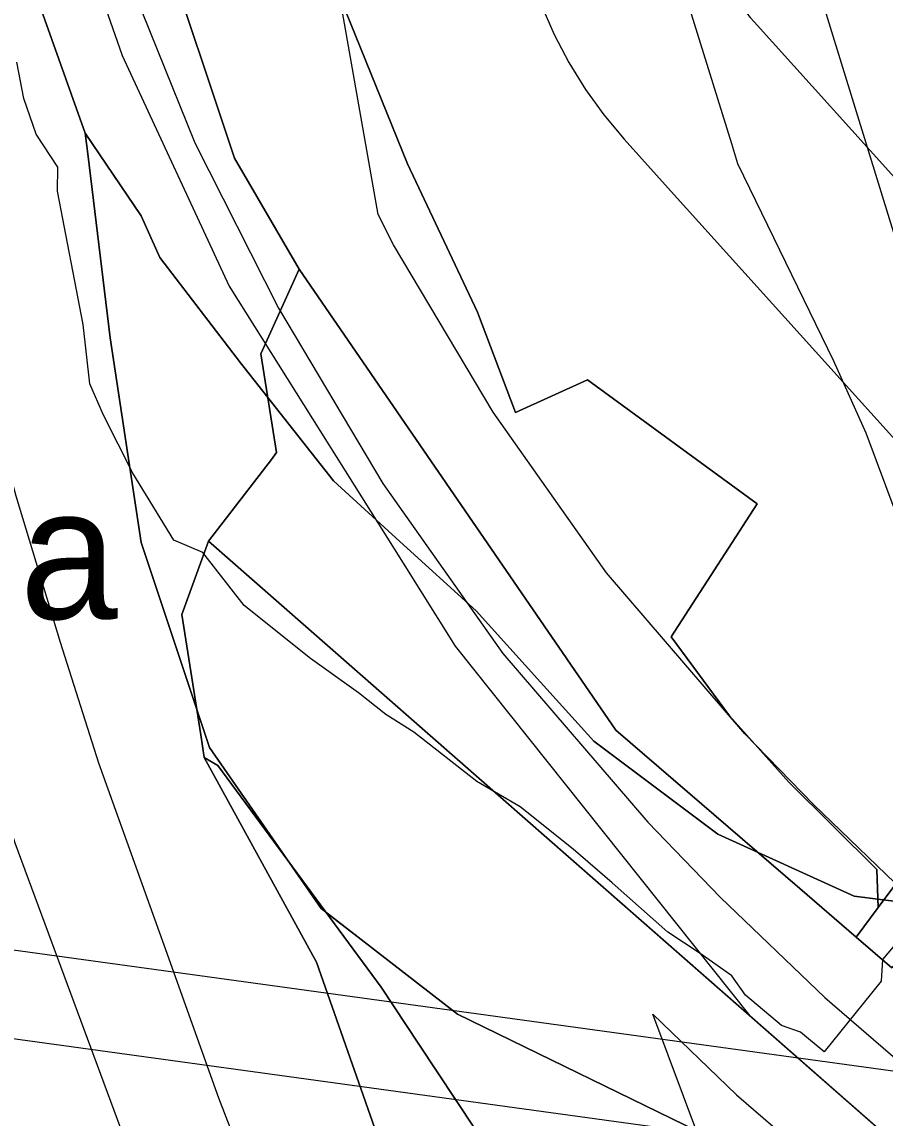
# Model space of a CAD drawing. Extents: x -690419 to -685080, y -987825 to -981190.
# Drawn here: x -686755.3 to -686656.7, y -986144.7 to -986019.4 of the extents above; entities that cross this region are included whole.
import ezdxf

# ---------------------------------------------------------------- set-up
doc = ezdxf.new("R2010")
doc.units = 0
for name, color, linetype in [('_Plochy změn ZASTAVITELNÉ (N) - popis', 7, 'Continuous'), ('_Polohopis reambulance', 7, 'Continuous'), ('BPEJ (S) - hranice', 7, 'Continuous'), ('BPEJ I-II ochrana', 7, 'Continuous'), ('Docházková izochrona VLAK (S)', 7, 'Continuous'), ('Elektro VN 35 nadzemní (S)', 7, 'Continuous'), ('Katastrální území (S) - hranice', 7, 'Continuous'), ('OP elektro VN (S)', 7, 'Continuous'), ('OP lesa 30 m (S)', 7, 'Continuous'), ('OP lesa 50 m (S)', 7, 'Continuous'), ('OP silnic (S)', 7, 'Continuous'), ('OP ČOV (S)', 7, 'Continuous'), ('Plochy dopravy silniční DS (S)', 7, 'Continuous'), ('Plochy smíšené nezastavěného území všeobecné MU (S)', 7, 'Continuous'), ('Plochy veřejná prostranství všeobecná PU (S)', 7, 'Continuous'), ('Plochy zemědělské všeobecné AU (S)', 7, 'Continuous'), ('Regulační bloky STABILIZOVANÉ (S)', 7, 'Continuous'), ('Silnice I třídy (S) - osa', 7, 'Continuous'), ('Silnice III třídy (S) - osa', 7, 'Continuous'), ('Spoje - komunikační vedení bez rozlišení provozovanál (S)', 7, 'Continuous'), ('Zábory hodnocené - plochy popis', 7, 'Continuous')]:
    doc.layers.add(name, color=color, linetype=linetype)

msp = doc.modelspace()

# ---------------------------------------------------------------- linework, layer by layer
at = {"layer": '_Polohopis reambulance'}
msp.add_line((-686723.61, -986047.67), (-686687.43, -986100.38), dxfattribs=at)
msp.add_lwpolyline([(-686753.71, -985783.82), (-686762.43, -985822.36), (-686766.19, -985866.73), (-686766.6, -985896.95), (-686765.46, -985930.88), (-686759.95, -985970.32), (-686753.65, -985995.23), (-686743.85, -986023.26), (-686731.64, -986049.63), (-686711.74, -986081.28), (-686705.78, -986090.76), (-686672.14, -986133)], dxfattribs=at)
at = {"layer": 'BPEJ (S) - hranice'}
for points in [[(-686773.5, -985853.5), (-686766.5, -985867.5), (-686763.5, -985903.5), (-686765.5, -985966.5), (-686764.5, -985986.13), (-686759.55, -986000), (-686748.07, -986032.16), (-686747.78, -986034.51), (-686745.23, -986055.55), (-686741.69, -986078.94), (-686733.89, -986102.33), (-686721.13, -986120.76), (-686705.54, -986132.81), (-686676.48, -986146.99), (-686661.6, -986158.33), (-686656.17, -986163.52), (-686646.36, -986172.9), (-686624.5, -986197.5), (-686582, -986265)], [(-686654.16, -986120.1), (-686660.18, -986119.35), (-686675.77, -986112.26), (-686689.95, -986101.63), (-686696.04, -986094.9), (-686703.41, -986086.74), (-686712.11, -986078.8), (-686719.72, -986071.86), (-686730.35, -986058.39), (-686739.56, -986046.34), (-686741.7, -986041.59), (-686748.07, -986032.16), (-686759.55, -986000)], [(-686676.48, -986146.99), (-686705.54, -986132.81), (-686721.13, -986120.76), (-686733.89, -986102.33), (-686741.69, -986078.94), (-686745.23, -986055.55), (-686747.78, -986034.51), (-686748.07, -986032.16), (-686741.7, -986041.59), (-686739.56, -986046.34), (-686730.35, -986058.39), (-686719.72, -986071.86), (-686712.11, -986078.8), (-686703.41, -986086.74), (-686696.04, -986094.9), (-686689.95, -986101.63), (-686675.77, -986112.26), (-686660.18, -986119.35), (-686654.16, -986120.1)]]:
    msp.add_lwpolyline(points, dxfattribs=at)
at = {"layer": 'BPEJ I-II ochrana'}
for p, q in [((-686720.53, -986121.23), (-686714.25, -986129.74)), ((-686714.25, -986129.74), (-686709.96, -986136.23)), ((-686709.96, -986136.23), (-686703.59, -986145.86))]:
    msp.add_line(p, q, dxfattribs=at)
msp.add_lwpolyline([(-686633.84, -986186.99), (-686646.36, -986172.9), (-686656.17, -986163.52), (-686661.6, -986158.33), (-686676.48, -986146.99), (-686705.54, -986132.81), (-686720.53, -986121.23)], dxfattribs=at)
at = {"layer": 'Docházková izochrona VLAK (S)'}
msp.add_arc((-686398.38, -985456.12), 800, 77.86547, 344.11337, dxfattribs=at)
at = {"layer": 'Elektro VN 35 nadzemní (S)'}
msp.add_lwpolyline([(-687275.45, -985898.26), (-687173.96, -985956.32), (-687066.89, -986017.77), (-686980.25, -986067.56), (-686895.09, -986116.52), (-686611.26, -986155.55)], dxfattribs=at)
at = {"layer": 'Katastrální území (S) - hranice'}
for points in [[(-686697.28, -986196.44), (-686698.83, -986192.01), (-686714.74, -986146.55), (-686721.63, -986126.87), (-686734.48, -986103.49), (-686734.88, -986100.9), (-686737.03, -986087.16), (-686733.98, -986078.77), (-686726.79, -986069.45), (-686726.21, -986068.65), (-686727.99, -986057.35), (-686723.61, -986047.67), (-686731, -986034.99), (-686739.44, -986009.75), (-686747.55, -985981.18), (-686753.38, -985937.9), (-686754.66, -985884.07), (-686753.84, -985828.87)], [(-686739.44, -986009.75), (-686731, -986034.99), (-686723.61, -986047.67), (-686727.99, -986057.35), (-686726.21, -986068.65), (-686726.79, -986069.45), (-686733.98, -986078.77), (-686737.03, -986087.16), (-686734.88, -986100.9), (-686734.48, -986103.49), (-686721.63, -986126.87), (-686714.74, -986146.55), (-686698.83, -986192.01), (-686697.28, -986196.44), (-686706.41, -986194.81), (-686704.61, -986199.67), (-686703.45, -986202.79), (-686701.28, -986208.65), (-686700.56, -986210.6), (-686698.08, -986217.29), (-686693.87, -986213.32), (-686689.98, -986217.58), (-686665.99, -986301.77)]]:
    msp.add_lwpolyline(points, dxfattribs=at)
at = {"layer": 'OP elektro VN (S)'}
for points in [[(-686727.64, -985792.48), (-686728.05, -985792.89), (-686729, -985794.24), (-686729.72, -985795.73), (-686730.18, -985797.31), (-686730.37, -985798.95), (-686730.29, -985800.6), (-686729.94, -985802.22), (-686711.3, -985863.39), (-686692.45, -985924.67), (-686672.97, -985987.51), (-686653.07, -986052.02), (-686637.02, -986104.48)], [(-686625.31, -986143.53), (-686891.79, -986106.88), (-686975.27, -986058.89), (-687061.91, -986009.1), (-687168.98, -985947.65), (-687263.56, -985893.54)]]:
    msp.add_lwpolyline(points, dxfattribs=at)
at = {"layer": 'OP lesa 30 m (S)'}
msp.add_line((-686671.63, -986019.44), (-686611.23, -986086.38), dxfattribs=at)
msp.add_arc((-686649.36, -985999.34), 30, 201.3764, 222.0583, dxfattribs=at)
at = {"layer": 'OP lesa 50 m (S)'}
msp.add_lwpolyline([(-686695.92, -986017.57), (-686694.48, -986020.88), (-686692.81, -986024.08), (-686690.92, -986027.15), (-686688.8, -986030.07), (-686686.48, -986032.84), (-686681.1, -986038.81), (-686630.2, -986095.22)], dxfattribs=at)
at = {"layer": 'OP silnic (S)'}
for points in [[(-686714.58, -986041.45), (-686725.22, -985981.11), (-686729.73, -985940.97), (-686730.52, -985911.11), (-686729.55, -985872.31), (-686724.86, -985830.55), (-686716.45, -985782), (-686707.47, -985741.65), (-686698.87, -985698.97)], [(-686227.62, -986713.5), (-686239.02, -986691.2), (-686262.22, -986644.9), (-686318.8, -986534.83), (-686354.37, -986467.27), (-686396.66, -986388.79), (-686410.29, -986364.05), (-686420.73, -986345.13), (-686427.91, -986332.61), (-686439.48, -986314.63), (-686451.8, -986297.93), (-686464.18, -986283.69), (-686479.45, -986268.18), (-686499.96, -986250.19), (-686586.6, -986177.51), (-686653.45, -986119.83), (-686664.86, -986108.86), (-686672.68, -986100.77), (-686688.52, -986082.37), (-686701.47, -986064.02), (-686712.84, -986044.9), (-686714.58, -986041.45)], [(-686635.41, -986271.75), (-686647.89, -986229.16), (-686648.85, -986226.21), (-686665.46, -986180.27), (-686683.22, -986132.82)], [(-686683.22, -986132.82), (-686673.65, -986142.02), (-686606.04, -986200.35), (-686519.5, -986272.97), (-686500.05, -986290.02), (-686486.22, -986304.07), (-686475.23, -986316.71), (-686464.19, -986331.67), (-686453.55, -986348.21), (-686446.87, -986359.84), (-686436.56, -986378.53), (-686423, -986403.15), (-686380.85, -986481.37), (-686345.42, -986548.67), (-686288.97, -986658.48), (-686276.53, -986683.32)]]:
    msp.add_lwpolyline(points, dxfattribs=at)
at = {"layer": 'OP ČOV (S)'}
msp.add_lwpolyline([(-686650.3, -986153.08), (-686648.7, -986143.4), (-686647.74, -986133.63), (-686647.42, -986123.82), (-686647.74, -986114.01), (-686648.7, -986104.24), (-686650.3, -986094.55), (-686652.53, -986084.99), (-686655.38, -986075.6), (-686658.83, -986066.41), (-686662.52, -986058.21), (-686673.49, -986035.66), (-686674.19, -986033.35), (-686679.52, -986016.2)], dxfattribs=at)
at = {"layer": 'Plochy dopravy silniční DS (S)'}
for p, q in [((-686739.44, -986009.75), (-686731, -986034.99)), ((-686731, -986034.99), (-686723.61, -986047.67)), ((-686723.61, -986047.67), (-686687.43, -986100.38)), ((-686733.98, -986078.77), (-686737.03, -986087.16)), ((-686672.14, -986133), (-686733.98, -986078.77)), ((-686737.03, -986087.16), (-686734.88, -986100.9)), ((-686734.88, -986100.9), (-686734.48, -986103.49)), ((-686687.43, -986100.38), (-686666.41, -986118.47)), ((-686734.48, -986103.49), (-686732.94, -986104.39)), ((-686732.94, -986104.39), (-686714.25, -986129.74)), ((-686666.41, -986118.47), (-686659.97, -986124.02)), ((-686659.97, -986124.02), (-686655.89, -986127.54)), ((-686714.25, -986129.74), (-686709.96, -986136.23)), ((-686628.32, -986171.42), (-686672.14, -986133)), ((-686709.96, -986136.23), (-686703.59, -986145.86))]:
    msp.add_line(p, q, dxfattribs=at)
at = {"layer": 'Plochy smíšené nezastavěného území všeobecné MU (S)'}
for points in [[(-686723.13, -986006.28), (-686711.25, -986035.65), (-686703.24, -986052.59), (-686698.9, -986064.07), (-686690.67, -986060.32), (-686671.29, -986074.52), (-686681.13, -986089.7), (-686674.45, -986098.72), (-686667.67, -986106.31), (-686657.6, -986116.3), (-686657.44, -986120.63), (-686659.97, -986124.02), (-686666.41, -986118.47), (-686687.43, -986100.38), (-686723.61, -986047.67), (-686731, -986034.99), (-686739.44, -986009.75)], [(-686703.59, -986145.86), (-686709.96, -986136.23), (-686714.25, -986129.74), (-686732.94, -986104.39), (-686734.48, -986103.49), (-686734.88, -986100.9), (-686737.03, -986087.16), (-686733.98, -986078.77), (-686628.32, -986171.42)]]:
    msp.add_lwpolyline(points, dxfattribs=at)
at = {"layer": 'Plochy veřejná prostranství všeobecná PU (S)'}
msp.add_lwpolyline([(-686655.89, -986127.54), (-686659.97, -986124.02), (-686657.44, -986120.63), (-686649.46, -986109.92), (-686636.63, -986086.26), (-686618.81, -986080.93), (-686581.27, -986084.92), (-686563.71, -986090.26), (-686535.3, -986091.9), (-686511.86, -986088.55), (-686467.25, -986053.75), (-686439.41, -986031.71), (-686435.97, -986033.49), (-686440.09, -986038.87), (-686464.56, -986057.6), (-686510.09, -986093.05), (-686535.09, -986095.68), (-686564.61, -986094.06), (-686581.76, -986089.65), (-686621.64, -986085.23), (-686632.21, -986089.4), (-686644.75, -986113.22), (-686652.72, -986123.46)], close=True, dxfattribs=at)
at = {"layer": 'Plochy zemědělské všeobecné AU (S)'}
msp.add_lwpolyline([(-686649.36, -985999.34), (-686576.35, -986080.26), (-686622.58, -986078.26), (-686632.86, -986082.71), (-686636.63, -986086.26), (-686649.46, -986109.92), (-686657.44, -986120.63), (-686657.6, -986116.3), (-686667.67, -986106.31), (-686674.45, -986098.72), (-686681.13, -986089.7), (-686671.29, -986074.52), (-686690.67, -986060.32), (-686698.9, -986064.07), (-686703.24, -986052.59), (-686711.25, -986035.65), (-686723.13, -986006.28)], dxfattribs=at)
at = {"layer": 'Regulační bloky STABILIZOVANÉ (S)'}
for p, q in [((-686739.44, -986009.75), (-686731, -986034.99)), ((-686731, -986034.99), (-686723.61, -986047.67)), ((-686723.61, -986047.67), (-686687.43, -986100.38)), ((-686733.98, -986078.77), (-686737.03, -986087.16)), ((-686672.14, -986133), (-686733.98, -986078.77)), ((-686737.03, -986087.16), (-686734.88, -986100.9)), ((-686734.88, -986100.9), (-686734.48, -986103.49)), ((-686687.43, -986100.38), (-686666.41, -986118.47)), ((-686734.48, -986103.49), (-686732.94, -986104.39)), ((-686732.94, -986104.39), (-686714.25, -986129.74)), ((-686666.41, -986118.47), (-686659.97, -986124.02)), ((-686659.97, -986124.02), (-686655.89, -986127.54)), ((-686714.25, -986129.74), (-686709.96, -986136.23)), ((-686628.32, -986171.42), (-686672.14, -986133)), ((-686709.96, -986136.23), (-686703.59, -986145.86))]:
    msp.add_line(p, q, dxfattribs=at)
for points in [[(-686649.36, -985999.34), (-686576.35, -986080.26), (-686622.58, -986078.26), (-686632.86, -986082.71), (-686636.63, -986086.26), (-686649.46, -986109.92), (-686657.44, -986120.63), (-686657.6, -986116.3), (-686667.67, -986106.31), (-686674.45, -986098.72), (-686681.13, -986089.7), (-686671.29, -986074.52), (-686690.67, -986060.32), (-686698.9, -986064.07), (-686703.24, -986052.59), (-686711.25, -986035.65), (-686723.13, -986006.28)], [(-686723.13, -986006.28), (-686711.25, -986035.65), (-686703.24, -986052.59), (-686698.9, -986064.07), (-686690.67, -986060.32), (-686671.29, -986074.52), (-686681.13, -986089.7), (-686674.45, -986098.72), (-686667.67, -986106.31), (-686657.6, -986116.3), (-686657.44, -986120.63), (-686659.97, -986124.02), (-686666.41, -986118.47), (-686687.43, -986100.38), (-686723.61, -986047.67), (-686731, -986034.99), (-686739.44, -986009.75)], [(-686703.59, -986145.86), (-686709.96, -986136.23), (-686714.25, -986129.74), (-686732.94, -986104.39), (-686734.48, -986103.49), (-686734.88, -986100.9), (-686737.03, -986087.16), (-686733.98, -986078.77), (-686628.32, -986171.42)]]:
    msp.add_lwpolyline(points, dxfattribs=at)
msp.add_lwpolyline([(-686655.89, -986127.54), (-686659.97, -986124.02), (-686657.44, -986120.63), (-686649.46, -986109.92), (-686636.63, -986086.26), (-686618.81, -986080.93), (-686581.27, -986084.92), (-686563.71, -986090.26), (-686535.3, -986091.9), (-686511.86, -986088.55), (-686467.25, -986053.75), (-686439.41, -986031.71), (-686435.97, -986033.49), (-686440.09, -986038.87), (-686464.56, -986057.6), (-686510.09, -986093.05), (-686535.09, -986095.68), (-686564.61, -986094.06), (-686581.76, -986089.65), (-686621.64, -986085.23), (-686632.21, -986089.4), (-686644.75, -986113.22), (-686652.72, -986123.46)], close=True, dxfattribs=at)
at = {"layer": 'Silnice I třídy (S) - osa'}
for points in [[(-686720.25, -985487.62), (-686730.44, -985543.31), (-686761.21, -985694.92), (-686765.52, -985715.91), (-686770.52, -985741.03), (-686779.04, -985781.16), (-686786.59, -985823.32), (-686791.86, -985876.63), (-686792.74, -985921.77), (-686790.81, -985956.63), (-686786.68, -985994.31), (-686777.02, -986043.84), (-686756.12, -986113.23), (-686723.45, -986201.49), (-686705.36, -986252.34), (-686695.34, -986286.77)], [(-686690.8, -986259.33), (-686696.04, -986242.5), (-686701.84, -986225.52), (-686708.03, -986208.13), (-686714.14, -986191.47), (-686720.71, -986174.57), (-686726.68, -986158.29), (-686732.79, -986142.41), (-686739.07, -986124.95), (-686746.53, -986104.15), (-686750.89, -986090.34), (-686755.96, -986073.64), (-686760.73, -986056.05), (-686764.86, -986038.67), (-686768.75, -986020.57), (-686771.85, -986003.27), (-686774.66, -985985.69), (-686777.01, -985967.39), (-686779.39, -985933.97), (-686780.26, -985914.29), (-686780.02, -985895.08), (-686779.23, -985877.22), (-686778.25, -985860.48), (-686776.45, -985841.58)]]:
    msp.add_lwpolyline(points, dxfattribs=at)
at = {"layer": 'Silnice III třídy (S) - osa'}
msp.add_lwpolyline([(-686761.35, -985847.72), (-686762.54, -985870.3), (-686762.99, -985897.63), (-686762.64, -985918.32), (-686761.31, -985937.53), (-686758.7, -985957.24), (-686755.6, -985973.15), (-686750.61, -985992.78), (-686744.17, -986011.87), (-686735.56, -986033.24), (-686725.99, -986052.13), (-686714.07, -986072.19), (-686700.36, -986091.61), (-686683.77, -986110.89), (-686675.46, -986119.48), (-686663.55, -986130.93), (-686596.32, -986188.93), (-686509.73, -986261.58)], dxfattribs=at)
at = {"layer": 'Spoje - komunikační vedení bez rozlišení provozovanál (S)'}
msp.add_lwpolyline([(-686653.69, -986122.67), (-686656.96, -986126.58), (-686657.12, -986129.03), (-686658.21, -986130.42), (-686663.62, -986137.13), (-686666.32, -986134.86), (-686668.51, -986134.12), (-686672.6, -986130.63), (-686674.18, -986128.45), (-686677.7, -986125.98), (-686681.48, -986123.46), (-686687.85, -986117.8), (-686692.3, -986113.98), (-686698.37, -986109.11), (-686703.34, -986106.22), (-686710.54, -986100.58), (-686713.73, -986098.57), (-686716.85, -986096.1), (-686722.35, -986092.19), (-686729.9, -986086.12), (-686734.63, -986080.07), (-686737.96, -986078.67), (-686742.63, -986071), (-686746, -986064.36), (-686747.55, -986060.8), (-686748.32, -986054.02), (-686751.25, -986038.78), (-686751.19, -986036.05), (-686753.69, -986032.27), (-686755.1, -986028.19), (-686755.88, -986024.03)], dxfattribs=at)

# ---------------------------------------------------------------- texts
at = {"layer": '_Plochy změn ZASTAVITELNÉ (N) - popis'}
msp.add_text('Z.50a', height=15, dxfattribs=at).set_placement((-686795.68, -986087.65))
at = {"layer": 'Zábory hodnocené - plochy popis'}
msp.add_text('Z.50a', height=15, dxfattribs=at).set_placement((-686795.68, -986087.65))

doc.saveas('drawing.dxf')
